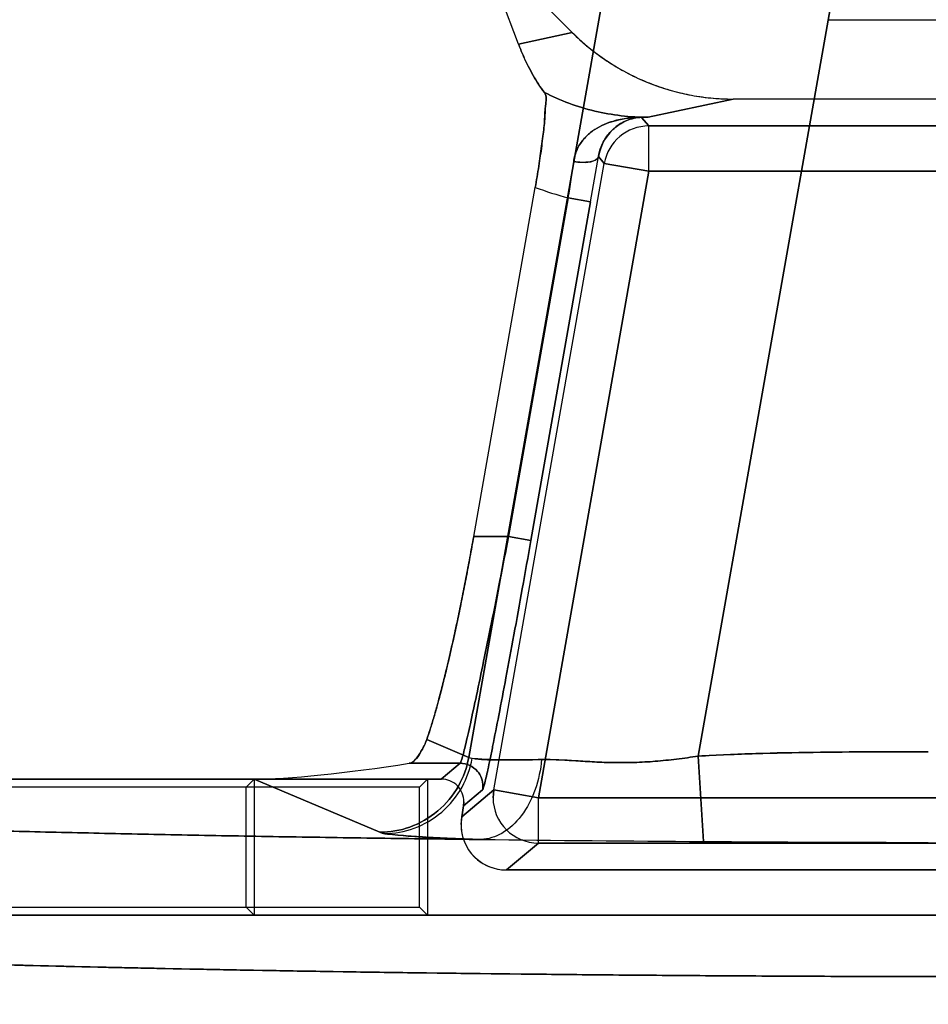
# Model space of a CAD drawing. Header units: millimetres. Extents: x 0 to 297, y 0 to 210.
# Tile 389 of 438: x 240.453 to 240.573, y 159.627 to 159.757. Entities that reach past the tile are written whole.
import ezdxf

# ---------------------------------------------------------------- set-up
doc = ezdxf.new("R2010")
doc.units = ezdxf.units.MM
doc.header["$LTSCALE"] = 16.335
doc.layers.get('0').update_dxf_attribs({"linetype": 'CONTINUOUS'})
for name, color, linetype in [('AXES_REF', 7, 'CONTINUOUS'), ('INTFCLR_1', 7, 'CONTINUOUS'), ('INTFCLR_72935', 7, 'CONTINUOUS')]:
    doc.layers.add(name, color=color, linetype=linetype)

msp = doc.modelspace()

# ---------------------------------------------------------------- linework, layer by layer
at = {"color": 7, "linetype": 'Continuous'}
for radius in [5.8174969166, 5.817, 5.7797484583]:
    msp.add_circle((241.4979109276, 154.8339782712), radius, dxfattribs=at)
msp.add_arc((241.4979109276, 154.8339782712), 5.76, 278.2771290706, 261.7228709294, dxfattribs=at)
at = {"layer": 'AXES_REF', "color": 7, "linetype": 'Continuous'}
msp.add_arc((241.4979109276, 154.8339782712), 5.892, 113.0826660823, 66.91733391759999, dxfattribs=at)
at = {"layer": 'AXES_REF', "color": 9, "linetype": 'Continuous'}
msp.add_arc((241.4979109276, 154.8339782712), 5.3067073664, 94.4118118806, 85.5881881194, dxfattribs=at)
at = {"layer": 'INTFCLR_1', "color": 6, "linetype": 'Continuous'}
for p, q in [((240.5189209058, 159.7539500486), (240.5136166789, 159.7678960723)), ((240.513616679, 159.7678960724), (240.5260373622, 159.7554753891)), ((240.5599267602, 159.7571688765), (240.6115595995, 159.7571688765)), ((240.6241596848, 159.7466688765), (240.5473266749, 159.7466688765)), ((240.512990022, 159.6887680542), (240.5211393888, 159.7349854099)), ((240.5087072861, 159.6566688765), (240.3556758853, 159.6566688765)), ((240.4828665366, 159.6556109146), (240.3560543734, 159.6556109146)), ((240.4839244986, 159.6566688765), (240.4828665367, 159.6556109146)), ((240.4828665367, 159.6397158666), (240.4828665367, 159.6556109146)), ((240.4839244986, 159.6566688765), (240.4839244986, 159.6386579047)), ((240.5114056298, 159.6516987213), (240.5116612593, 159.6531484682)), ((240.511706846, 159.6536695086), (240.5116612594, 159.6531484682)), ((240.5113144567, 159.6506566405), (240.5114056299, 159.6516987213)), ((240.6541727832, 159.6446579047), (240.5173135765, 159.6446579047)), ((240.361800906, 159.6397158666), (240.4828665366, 159.6397158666)), ((240.3621898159, 159.6386579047), (240.8092965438, 159.6386579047)), ((240.4839244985, 159.6386579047), (240.4828665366, 159.6397158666))]:
    msp.add_line(p, q, dxfattribs=at)
at = {"layer": 'INTFCLR_1', "color": 9, "linetype": 'Continuous'}
for p, q in [((240.5123360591, 159.6595582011), (240.531268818, 159.7669312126)), ((240.5607006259, 159.7617415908), (240.5427116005, 159.659720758)), ((240.5189209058, 159.7539500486), (240.5260373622, 159.7554753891)), ((240.547326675, 159.7466688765), (240.5360713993, 159.744256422)), ((240.5360713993, 159.744256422), (240.5352188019, 159.7442453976)), ((240.5352188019, 159.7442453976), (240.5361746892, 159.7431062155)), ((240.5361746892, 159.7371071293), (240.5361746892, 159.7431062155)), ((240.5361746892, 159.7431062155), (240.6353116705, 159.7431062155)), ((240.5294988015, 159.7390640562), (240.5302667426, 159.7381488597)), ((240.515651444, 159.6552613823), (240.5302667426, 159.7381488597)), ((240.5361746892, 159.7371071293), (240.5302667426, 159.7381488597)), ((240.5361746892, 159.7371071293), (240.5215593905, 159.6542196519)), ((240.5361746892, 159.7371071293), (240.6353116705, 159.7371071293)), ((240.5255119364, 159.7335989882), (240.5176070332, 159.6887680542)), ((240.5205610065, 159.688247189), (240.5284659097, 159.733078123)), ((240.5284659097, 159.733078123), (240.5255119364, 159.7335989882)), ((240.5176070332, 159.6887680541), (240.512990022, 159.6887680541)), ((240.5176070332, 159.6887680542), (240.5205610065, 159.688247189)), ((240.5123360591, 159.659558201), (240.506775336, 159.6619068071)), ((240.5427115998, 159.6597207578), (240.5433861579, 159.6484276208)), ((240.5112144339, 159.6587726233), (240.5044717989, 159.6587726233)), ((240.5112144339, 159.6587726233), (240.5087072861, 159.6566688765)), ((240.4839244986, 159.6566688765), (240.5005633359, 159.6496413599)), ((240.515651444, 159.6552613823), (240.5114056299, 159.6516987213)), ((240.5116612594, 159.6531484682), (240.5141684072, 159.655252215)), ((240.5155606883, 159.6542196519), (240.515651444, 159.6552613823)), ((240.515651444, 159.6552613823), (240.5215593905, 159.6542196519)), ((240.5215593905, 159.6482205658), (240.5215593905, 159.6542196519)), ((240.5215593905, 159.6542196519), (240.6499269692, 159.6542196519)), ((240.5173135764, 159.6446579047), (240.5215593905, 159.6482205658)), ((240.6499269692, 159.6482205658), (240.5215593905, 159.6482205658))]:
    msp.add_line(p, q, dxfattribs=at)
at = {"layer": 'INTFCLR_1', "color": 7, "linetype": 'Continuous'}
for p, q in [((240.5351252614, 159.7442517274), (240.5352188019, 159.7442453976)), ((240.535476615, 159.7442585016), (240.535557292, 159.7442599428))]:
    msp.add_line(p, q, dxfattribs=at)
at = {"layer": 'INTFCLR_1', "color": 9, "linetype": 'Continuous'}
for centre, radius, start, end in [((240.5350603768, 159.8526730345), 0.1084213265, 270.0342886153, 270.5342875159), ((240.5361764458, 159.7371050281), 0.0060011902, 90.01677143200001, 169.9831562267), ((239.7376358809, 159.8726241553), 0.8030474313, 349.9928779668, 350.4262744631), ((240.242371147, 159.7780360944), 0.2866066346, 351.0805573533, 352.0543628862), ((240.5360720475, 159.7744820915), 0.0422248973, 249.2897728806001, 255.5170824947), ((240.5112015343, 159.6557721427), 0.0030120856, 350.0601726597, 0.0341075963), ((240.5215622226, 159.6542220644), 0.0060015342, 180.0230314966, 269.9729627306)]:
    msp.add_arc(centre, radius, start, end, dxfattribs=at)
at = {"layer": 'INTFCLR_1', "color": 6, "linetype": 'Continuous'}
for centre, radius, start, end in [((240.5087088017, 159.6536708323), 0.0029980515, 359.9747024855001, 90.02896341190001), ((240.5173129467, 159.6506564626), 0.0059985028, 179.998300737, 270.0060146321), ((240.5822548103, 165.6402150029), 5.9919133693, 269.3471014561, 269.6283281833), ((240.5853772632, 166.1003912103), 6.4521002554, 269.6271090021, 269.8914412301)]:
    msp.add_arc(centre, radius, start, end, dxfattribs=at)
msp.add_ellipse((240.5028446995, 159.6606705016), major_axis=(0.0224244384, 0.0034061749), ratio=0.09365819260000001, start_param=-2.5890598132, end_param=-1.5124059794, dxfattribs=at)
for points, knots in [([(240.5260373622, 159.7554753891), (240.5267316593, 159.7547810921), (240.5281902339, 159.7534588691), (240.5305635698, 159.7516993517), (240.5331013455, 159.7501795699), (240.5357781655, 159.7489138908), (240.5385676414, 159.7479178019), (240.5414413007, 159.7471988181), (240.5443701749, 159.7467651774), (240.5463418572, 159.7466688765), (240.5473266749, 159.7466688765)], [0, 0, 0, 0, 0.1246455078, 0.2494405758, 0.3744726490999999, 0.4995470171, 0.6247167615, 0.7498785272, 0.8749821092, 1, 1, 1, 1]), ([(240.5189209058, 159.7539500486), (240.5191116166, 159.7534486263), (240.5195142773, 159.7524598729), (240.520168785, 159.7510623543), (240.5210645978, 159.7493935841), (240.5218088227, 159.7482464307), (240.5223424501, 159.7475369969)], [0, 0, 0, 0, 0.2207628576, 0.4391416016, 0.634689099, 1, 1, 1, 1]), ([(240.5211393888, 159.7349854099), (240.5212216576, 159.7354519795), (240.5213810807, 159.7363827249), (240.5216039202, 159.7377701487), (240.5218730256, 159.7395511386), (240.522137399, 159.7416093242), (240.5224132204, 159.7438373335), (240.522432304, 159.7457070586), (240.5227002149, 159.7470613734), (240.5223424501, 159.7475369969)], [0, 0, 0, 0, 0.112355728, 0.22392476, 0.333311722, 0.5392019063, 0.7180430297, 0.8588558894, 1, 1, 1, 1]), ([(240.506775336, 159.6619068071), (240.506932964, 159.662350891), (240.5072540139, 159.6633136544), (240.5077280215, 159.664869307), (240.5082255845, 159.6666302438), (240.5087421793, 159.6685819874), (240.5092733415, 159.6707084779), (240.5098143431, 159.6729914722), (240.5103602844, 159.6754109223), (240.5109063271, 159.6779455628), (240.5114475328, 159.6805726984), (240.5119789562, 159.6832684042), (240.5124957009, 159.68600721), (240.5128274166, 159.6878458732), (240.512990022, 159.6887680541)], [0, 0, 0, 0, 0.05123304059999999, 0.1103185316, 0.176798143, 0.2501698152, 0.3298152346, 0.4150911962, 0.5052502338, 0.5994718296, 0.6969807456, 0.7968720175, 0.8981918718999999, 1, 1, 1, 1]), ([(240.5044717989, 159.6587726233), (240.5049964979, 159.6588552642), (240.5059020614, 159.6600695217), (240.5065118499, 159.6611644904), (240.506775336, 159.6619068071)], [0, 0, 0, 0, 0.4027474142, 1, 1, 1, 1]), ([(240.3556758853, 159.6566688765), (240.3552675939, 159.6563342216), (240.3570662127, 159.6551502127), (240.3586834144, 159.6550534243), (240.3608264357, 159.6545764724), (240.3628022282, 159.6543142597), (240.3645966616, 159.6540811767), (240.3665750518, 159.6538577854), (240.3687460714, 159.6536338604), (240.3711046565, 159.6534128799), (240.3736497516, 159.6531940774), (240.3763788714, 159.6529779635), (240.3792897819, 159.6527646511), (240.3823799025, 159.6525543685), (240.385646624, 159.6523472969), (240.3890870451, 159.6521436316), (240.3926982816, 159.65194355), (240.3964770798, 159.6517472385), (240.4004202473, 159.6515548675), (240.4045242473, 159.6513666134), (240.4087856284, 159.6511826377), (240.4132005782, 159.6510031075), (240.4177653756, 159.6508281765), (240.4224759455, 159.6506580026), (240.4273283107, 159.6504927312), (240.4323181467, 159.650332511), (240.4374412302, 159.6501774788), (240.4426930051, 159.6500277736), (240.4480690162, 159.6498835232), (240.4535644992, 159.6497448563), (240.4591747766, 159.6496118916), (240.4648948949, 159.6494847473), (240.4707199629, 159.6493635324), (240.4766448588, 159.6492483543), (240.4826644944, 159.6491393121), (240.4887735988, 159.6490365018), (240.4949669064, 159.6489400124), (240.5012390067, 159.6488499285), (240.5075844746, 159.6487663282), (240.5118386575, 159.6487152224), (240.5139770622, 159.6486907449)], [0, 0, 0, 0, 0.0099543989, 0.0217397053, 0.0383651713, 0.0484940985, 0.0598270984, 0.072356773, 0.08607405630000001, 0.1009684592, 0.1170281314, 0.1342399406, 0.1525898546, 0.172063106, 0.1926418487, 0.2143106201, 0.2370491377, 0.2608396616, 0.2856596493, 0.3114898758, 0.3383060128, 0.3660870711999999, 0.3948069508, 0.4244430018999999, 0.4549675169, 0.4863562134, 0.5185798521, 0.5516126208, 0.5854239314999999, 0.6199864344, 0.6552684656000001, 0.6912410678, 0.7278716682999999, 0.765129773, 0.8029820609, 0.8413965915, 0.8803394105, 0.9197772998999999, 0.9596755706, 1, 1, 1, 1]), ([(240.3621898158, 159.6386579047), (240.3615791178, 159.6381381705), (240.3645540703, 159.6370291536), (240.3665082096, 159.6368010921), (240.3698082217, 159.6362564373), (240.3735051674, 159.6358597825), (240.3780644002, 159.6354181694), (240.383329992, 159.6350007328), (240.3894163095, 159.6345827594), (240.3962108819, 159.6341796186), (240.4036917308, 159.6337906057), (240.4118311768, 159.6334178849), (240.4205972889, 159.6330628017), (240.4299611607, 159.6327265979), (240.4398856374, 159.6324105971), (240.4503350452, 159.6321159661), (240.4612637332, 159.6318439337), (240.4726372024, 159.6315952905), (240.4844180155, 159.6313708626), (240.4965606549, 159.6311715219), (240.5090141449, 159.6309980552), (240.5217378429, 159.6308509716), (240.5346924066, 159.6307307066), (240.5478332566, 159.6306376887), (240.5611103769, 159.6305722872), (240.5744701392, 159.6305347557), (240.5878566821, 159.6305251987), (240.6012227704, 159.6305435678), (240.6145242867, 159.6305897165), (240.6277214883, 159.6306634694), (240.6407686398, 159.6307645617), (240.6536199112, 159.6308926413), (240.6662257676, 159.6310472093), (240.6785369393, 159.6312276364), (240.6905074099, 159.6314331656), (240.702099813, 159.6316630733), (240.7132696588, 159.6319164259), (240.7239783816, 159.6321922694), (240.7341883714, 159.632489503), (240.7438734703, 159.6328073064), (240.7529925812, 159.6331443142), (240.7615186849, 159.6334994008), (240.7694175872, 159.6338710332), (240.7766649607, 159.6342578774), (240.7832321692, 159.634658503), (240.7890919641, 159.6350696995), (240.794150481, 159.6354867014), (240.7983241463, 159.6358870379), (240.8015958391, 159.6362806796), (240.8040109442, 159.6365893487), (240.8062520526, 159.6370585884), (240.8076867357, 159.6370554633), (240.8096836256, 159.6383284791), (240.8092965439, 159.6386579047)], [0, 0, 0, 0, 0.0053634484, 0.0105080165, 0.0174696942, 0.0261292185, 0.0359552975, 0.0479090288, 0.061523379, 0.0767353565, 0.0934392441, 0.111622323, 0.1312314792, 0.1521169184, 0.1742905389, 0.1976424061, 0.222032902, 0.2474069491, 0.2737291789, 0.3008402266, 0.3286309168, 0.35702934, 0.3859452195, 0.4152780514, 0.4449208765, 0.4747470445, 0.504631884, 0.534453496, 0.5641429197, 0.5935963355, 0.6227211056, 0.6514081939, 0.6795531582, 0.7070385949, 0.7337572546, 0.7596264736, 0.7845867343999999, 0.8084831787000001, 0.8312728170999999, 0.8529025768, 0.8732943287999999, 0.8923052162, 0.9099766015, 0.9261822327, 0.9408466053, 0.9539794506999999, 0.9654744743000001, 0.9747786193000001, 0.9820611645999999, 0.9874063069, 0.9913214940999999, 0.99660046, 1, 1, 1, 1])]:
    msp.add_open_spline(points, degree=3, knots=knots, dxfattribs=at)
at = {"layer": 'INTFCLR_1', "color": 9, "linetype": 'Continuous'}
for points, knots in [([(240.5223424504, 159.7475369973), (240.5244531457, 159.7464643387), (240.5289462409, 159.7448112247), (240.5337010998, 159.7442551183), (240.5360713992, 159.7442564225)], [0, 0, 0, 0, 0.4997173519, 1, 1, 1, 1]), ([(240.5294988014, 159.739064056), (240.5294086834, 159.7386499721), (240.528006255, 159.7381703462), (240.5269481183, 159.7382838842), (240.526226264, 159.7384174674)], [0, 0, 0, 0, 0.3659913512, 1, 1, 1, 1]), ([(240.5176070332, 159.6887680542), (240.5172326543, 159.6868378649), (240.5164908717, 159.6830499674), (240.515392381, 159.6775485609), (240.5143558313, 159.6724689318), (240.5134216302, 159.6680005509), (240.5127149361, 159.6647423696), (240.5122277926, 159.662561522), (240.5118643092, 159.6610443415), (240.5116026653, 159.6598383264), (240.5113302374, 159.6590681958), (240.5112711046, 159.6588158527), (240.5112144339, 159.6587726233)], [0, 0, 0, 0, 0.1922526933, 0.3774190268, 0.5485428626, 0.6991966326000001, 0.8237239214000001, 0.8746840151, 0.9174555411, 0.9768932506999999, 0.9930305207, 1, 1, 1, 1]), ([(240.5141684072, 159.655252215), (240.5142274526, 159.6553017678), (240.5142819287, 159.6555777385), (240.5144478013, 159.6560720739), (240.5146312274, 159.6569083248), (240.5148848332, 159.6580193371), (240.5151795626, 159.6594228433), (240.5156707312, 159.6618174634), (240.5163749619, 159.6654043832), (240.5173101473, 159.670318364), (240.5183463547, 159.6759062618), (240.5194449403, 159.68195766), (240.520186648, 159.6861241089), (240.5205610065, 159.688247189)], [0, 0, 0, 0, 0.0068784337, 0.0229525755, 0.0481731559, 0.08230544, 0.1250479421, 0.1759883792, 0.3005048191, 0.4511839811, 0.6223682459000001, 0.8076269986, 1, 1, 1, 1]), ([(240.5123360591, 159.6595582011), (240.5121003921, 159.658235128), (240.5111453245, 159.6555663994), (240.5084084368, 159.6522630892), (240.504691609, 159.6501281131), (240.5019034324, 159.6496452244), (240.5005633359, 159.6496413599)], [0, 0, 0, 0, 0.2425308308, 0.5004896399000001, 0.758154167, 1, 1, 1, 1]), ([(240.5219864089, 159.6592711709), (240.5207291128, 159.6592402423), (240.5185004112, 159.6592112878), (240.5155899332, 159.6592043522), (240.5136548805, 159.6593392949), (240.5126277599, 159.6594046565), (240.5123360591, 159.6595582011)], [0, 0, 0, 0, 0.3900097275, 0.6925847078, 0.8977761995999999, 1, 1, 1, 1]), ([(240.5219864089, 159.6592711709), (240.5227163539, 159.6592799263), (240.5242221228, 159.6592567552), (240.5265444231, 159.6591014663), (240.5290057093, 159.6589430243), (240.5315924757, 159.6588441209), (240.5342804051, 159.6588613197), (240.5370418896, 159.6590188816), (240.539380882, 159.6592636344), (240.541277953, 159.6595104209), (240.5422341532, 159.6596475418), (240.5427115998, 159.6597207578)], [0, 0, 0, 0, 0.1053821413, 0.2172606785, 0.3359554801, 0.4614327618, 0.5908718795, 0.7238346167, 0.8605590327, 0.9302703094, 1, 1, 1, 1]), ([(240.5427116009, 159.659720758), (240.5452419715, 159.6598719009), (240.550314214, 159.6600853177), (240.5579262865, 159.6602370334), (240.565539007, 159.6602908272), (240.5706146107, 159.6602952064), (240.5731524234, 159.6602952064)], [0, 0, 0, 0, 0.2499999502, 0.4999999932, 0.7500000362, 1, 1, 1, 1]), ([(240.5112144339, 159.6587726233), (240.5120594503, 159.6587723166), (240.5136653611, 159.6580357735), (240.5142134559, 159.6564574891), (240.5142136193, 159.6557739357)], [0, 0, 0, 0, 0.5528150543, 1, 1, 1, 1]), ([(240.5219864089, 159.6592711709), (240.5218559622, 159.6579309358), (240.5212953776, 159.6552929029), (240.5195498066, 159.6518378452), (240.5170246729, 159.649394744), (240.5149280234, 159.6487270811), (240.5139770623, 159.6486907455)], [0, 0, 0, 0, 0.2822889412, 0.5592756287, 0.8004990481, 1, 1, 1, 1]), ([(240.5005633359, 159.6496413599), (240.5009884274, 159.6494618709), (240.5023955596, 159.6493334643), (240.5051032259, 159.6490594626), (240.5091359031, 159.6488683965), (240.5122325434, 159.6487463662), (240.5139770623, 159.6486907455)], [0, 0, 0, 0, 0.1028334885, 0.3086058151, 0.6110232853, 1, 1, 1, 1])]:
    msp.add_open_spline(points, degree=3, knots=knots, dxfattribs=at)
at = {"layer": 'INTFCLR_1', "color": 7, "linetype": 'Continuous'}
for points, knots in [([(240.535557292, 159.7442599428), (240.5352694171, 159.7442657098), (240.5343831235, 159.7442403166), (240.532807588, 159.7440994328), (240.5311003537, 159.7436749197), (240.5296124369, 159.7430341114), (240.52842895, 159.7422740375), (240.5273892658, 159.7412583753), (240.5265866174, 159.739958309), (240.5262998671, 159.7389469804), (240.526226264, 159.7384174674)], [0, 0, 0, 0, 0.0717621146, 0.2208443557, 0.3935329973, 0.5075286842, 0.6233229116, 0.7421390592, 0.8667594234, 1, 1, 1, 1]), ([(240.5294988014, 159.739064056), (240.5295715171, 159.7395047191), (240.5298524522, 159.7405225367), (240.5306448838, 159.741905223), (240.5318899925, 159.7431408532), (240.533499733, 159.7440254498), (240.5347995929, 159.7442686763), (240.535476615, 159.7442585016)], [0, 0, 0, 0, 0.1561978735, 0.3662342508, 0.549499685, 0.7631974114, 1, 1, 1, 1])]:
    msp.add_open_spline(points, degree=3, knots=knots, dxfattribs=at)
at = {"layer": 'INTFCLR_72935', "color": 6, "linetype": 'Continuous'}
for p, q in [((240.5189224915, 159.7539497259), (240.5136171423, 159.7678987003)), ((240.5260404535, 159.7554753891), (240.5136171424, 159.7678987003)), ((240.5599267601, 159.7571688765), (240.6115595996, 159.7571688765)), ((240.6241565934, 159.7466688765), (240.5473297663, 159.7466688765)), ((240.512990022, 159.6887680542), (240.521139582, 159.7349865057)), ((240.3556758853, 159.6566688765), (240.5087072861, 159.6566688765)), ((240.5058433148, 159.6556109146), (240.356054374, 159.6556109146)), ((240.5069012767, 159.6566688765), (240.5058433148, 159.6556109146)), ((240.5058433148, 159.639715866), (240.5058433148, 159.6556109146)), ((240.5069012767, 159.6566688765), (240.5069012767, 159.6386579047)), ((240.5116612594, 159.6531484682), (240.5114056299, 159.6516987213)), ((240.5116612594, 159.6531484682), (240.511706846, 159.6536695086)), ((240.5173135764, 159.6446579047), (240.6541727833, 159.6446579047)), ((240.3618009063, 159.639715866), (240.5058433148, 159.639715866)), ((240.8092965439, 159.6386579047), (240.3621898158, 159.6386579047)), ((240.5069012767, 159.6386579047), (240.5058433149, 159.6397158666))]:
    msp.add_line(p, q, dxfattribs=at)
at = {"layer": 'INTFCLR_72935', "color": 9, "linetype": 'Continuous'}
for p, q in [((240.531268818, 159.7669312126), (240.5123360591, 159.6595582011)), ((240.5427116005, 159.659720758), (240.5607006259, 159.7617415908)), ((240.5260404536, 159.7554753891), (240.5189224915, 159.7539497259)), ((240.5360744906, 159.744256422), (240.5473297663, 159.7466688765)), ((240.535218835, 159.7442453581), (240.5360744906, 159.744256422)), ((240.5361746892, 159.7431062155), (240.535218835, 159.7442453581)), ((240.5361746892, 159.7371071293), (240.5361746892, 159.7431062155)), ((240.6353116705, 159.7431062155), (240.5361746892, 159.7431062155)), ((240.5302667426, 159.7381488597), (240.5294988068, 159.7390640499)), ((240.515651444, 159.6552613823), (240.5302667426, 159.7381488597)), ((240.5302667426, 159.7381488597), (240.5361746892, 159.7371071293)), ((240.5215593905, 159.6542196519), (240.5361746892, 159.7371071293)), ((240.6353116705, 159.7371071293), (240.5361746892, 159.7371071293)), ((240.525512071, 159.7335997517), (240.5176070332, 159.6887680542)), ((240.5284660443, 159.7330788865), (240.5205610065, 159.688247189)), ((240.525512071, 159.7335997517), (240.5284660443, 159.7330788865)), ((240.512990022, 159.6887680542), (240.5176070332, 159.6887680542)), ((240.5205610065, 159.688247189), (240.5176070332, 159.6887680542)), ((240.506775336, 159.6619068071), (240.5123360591, 159.659558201)), ((240.5123360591, 159.659558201), (240.5127954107, 159.6594298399)), ((240.5433861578, 159.6484276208), (240.5427116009, 159.6597207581)), ((240.5044717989, 159.6587726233), (240.5112144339, 159.6587726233)), ((240.5087072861, 159.6566688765), (240.5112144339, 159.6587726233)), ((240.5005633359, 159.6496413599), (240.4839244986, 159.6566688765)), ((240.5114056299, 159.6516987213), (240.515651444, 159.6552613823)), ((240.5141684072, 159.655252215), (240.5116612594, 159.6531484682)), ((240.515651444, 159.6552613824), (240.5155606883, 159.6542196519)), ((240.5215593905, 159.6542196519), (240.515651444, 159.6552613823)), ((240.5215593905, 159.6482205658), (240.5215593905, 159.6542196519)), ((240.6499269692, 159.6542196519), (240.5215593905, 159.6542196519)), ((240.5012096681, 159.649480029), (240.5005633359, 159.6496413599)), ((240.5215593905, 159.6482205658), (240.5173135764, 159.6446579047)), ((240.5215593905, 159.6482205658), (240.6499269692, 159.6482205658))]:
    msp.add_line(p, q, dxfattribs=at)
at = {"layer": 'INTFCLR_72935', "color": 7, "linetype": 'Continuous'}
for p, q in [((240.535218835, 159.7442453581), (240.5351249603, 159.7442517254)), ((240.5355570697, 159.744259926), (240.5354766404, 159.7442584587))]:
    msp.add_line(p, q, dxfattribs=at)
at = {"layer": 'INTFCLR_72935', "color": 9, "linetype": 'Continuous'}
for centre, radius, start, end in [((240.5350634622, 159.852674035), 0.108422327, 270.0324986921, 270.5342857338), ((240.5361764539, 159.7371050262), 0.006001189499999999, 90.0168482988, 169.983151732), ((239.7374380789, 159.8726602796), 0.8032485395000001, 349.9928474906, 350.4260798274), ((240.24245948, 159.7780178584), 0.2865165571, 351.0815762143, 352.0555667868), ((240.5360751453, 159.7744820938), 0.0422249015, 249.2855616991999, 255.5129312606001), ((240.511201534, 159.6557721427), 0.0030120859, 350.0601726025, 0.034107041), ((240.5215622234, 159.6542220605), 0.006001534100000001, 180.022994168, 269.9729549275)]:
    msp.add_arc(centre, radius, start, end, dxfattribs=at)
at = {"layer": 'INTFCLR_72935', "color": 6, "linetype": 'Continuous'}
for centre, radius, start, end in [((240.5087087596, 159.6536707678), 0.0029980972, 359.9759358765, 90.0281580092), ((240.582137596, 165.6270298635), 5.9787277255, 269.3467848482, 269.6286317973), ((240.5853755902, 166.1000118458), 6.4517208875, 269.6271019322, 269.8914497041)]:
    msp.add_arc(centre, radius, start, end, dxfattribs=at)
for centre, major_axis, ratio, start_param, end_param in [((240.5028446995, 159.6606705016), (0.0224244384, 0.0034061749), 0.09365819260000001, -2.5890598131, -1.5124059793), ((240.5173157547, 159.6506588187), (0.004597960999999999, 0.0038581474), 0.9996314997, 2.2691095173, 4.014075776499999)]:
    msp.add_ellipse(centre, major_axis=major_axis, ratio=ratio, start_param=start_param, end_param=end_param, dxfattribs=at)
for points, knots in [([(240.5260404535, 159.7554753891), (240.526664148, 159.7548516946), (240.5279651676, 159.7536607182), (240.5300676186, 159.7520517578), (240.5323061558, 159.7506320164), (240.5346629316, 159.7494141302), (240.5371081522, 159.7484121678), (240.5396081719, 159.7476346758), (240.5421424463, 159.747080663), (240.5447182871, 159.7467444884), (240.5464531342, 159.7466688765), (240.5473297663, 159.7466688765)], [0, 0, 0, 0, 0.111960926, 0.2235464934, 0.3356438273, 0.4479966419, 0.5598491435, 0.6706416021, 0.7799103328, 0.8887251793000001, 1, 1, 1, 1]), ([(240.522342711, 159.7475384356), (240.5218084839, 159.7482488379), (240.5210636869, 159.7493973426), (240.5201662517, 159.7510700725), (240.5195130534, 159.7524661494), (240.5191114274, 159.7534529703), (240.5189224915, 159.753949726)], [0, 0, 0, 0, 0.3658885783, 0.5616174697, 0.7812254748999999, 1, 1, 1, 1]), ([(240.522342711, 159.7475384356), (240.5226975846, 159.747066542), (240.5224338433, 159.7457224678), (240.5224153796, 159.7438618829), (240.5221406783, 159.7416355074), (240.5218761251, 159.7395723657), (240.5216059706, 159.7377830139), (240.5213821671, 159.7363890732), (240.5212221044, 159.7354545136), (240.521139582, 159.7349865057)], [0, 0, 0, 0, 0.1400201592, 0.2798844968, 0.4584755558, 0.6651372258, 0.7751660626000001, 0.8873018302, 1, 1, 1, 1]), ([(240.512990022, 159.6887680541), (240.5128308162, 159.6878651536), (240.5125088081, 159.6860795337), (240.5120070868, 159.6834156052), (240.5114952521, 159.6808112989), (240.5109732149, 159.6782654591), (240.510442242, 159.6757847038), (240.5098992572, 159.6733599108), (240.5093490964, 159.6710201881), (240.5088010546, 159.6688105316), (240.5082668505, 159.6667803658), (240.5077523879, 159.6649514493), (240.5072658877, 159.6633500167), (240.5069363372, 159.6623603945), (240.506775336, 159.6619068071)], [0, 0, 0, 0, 0.09967960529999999, 0.1972654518, 0.2947171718, 0.388238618, 0.4798105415, 0.5705353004, 0.6583916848, 0.7411223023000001, 0.8180455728, 0.8866202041, 0.9476705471, 1, 1, 1, 1]), ([(240.506775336, 159.6619068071), (240.5065971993, 159.6614049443), (240.5060339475, 159.6602940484), (240.5052440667, 159.6588942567), (240.5044717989, 159.6587726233)], [0, 0, 0, 0, 0.4051805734, 1, 1, 1, 1]), ([(240.5139770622, 159.6486907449), (240.5118386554, 159.6487152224), (240.5075844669, 159.6487663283), (240.501238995, 159.6488499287), (240.4949668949, 159.6489400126), (240.4887735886, 159.649036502), (240.4826644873, 159.6491393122), (240.4766448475, 159.6492483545), (240.470719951, 159.6493635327), (240.4648948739, 159.6494847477), (240.4591747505, 159.6496118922), (240.4535644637, 159.6497448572), (240.4480689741, 159.6498835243), (240.442692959, 159.6500277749), (240.4374411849, 159.6501774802), (240.4323181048, 159.6503325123), (240.427328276, 159.6504927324), (240.4224759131, 159.6506580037), (240.4177653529, 159.6508281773), (240.4132005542, 159.6510031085), (240.4087856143, 159.6511826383), (240.4045242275, 159.6513666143), (240.4004202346, 159.6515548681), (240.3964770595, 159.6517472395), (240.3926982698, 159.6519435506), (240.3890870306, 159.6521436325), (240.3856466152, 159.6523472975), (240.3823798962, 159.6525543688), (240.3792897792, 159.6527646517), (240.3763788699, 159.6529779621), (240.3736497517, 159.6531940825), (240.3711046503, 159.6534128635), (240.3687460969, 159.6536339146), (240.3665749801, 159.6538576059), (240.3645969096, 159.6540817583), (240.3628014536, 159.6543123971), (240.3612286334, 159.6545292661), (240.3594031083, 159.6548586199), (240.3579414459, 159.6549932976), (240.3550725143, 159.6561743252), (240.3556758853, 159.6566688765)], [0, 0, 0, 0, 0.0403459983, 0.0802656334, 0.1197245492, 0.158688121, 0.1971232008, 0.2349956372, 0.2722737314, 0.3089238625, 0.3449157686, 0.3802166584, 0.4147976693, 0.4486270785, 0.4816774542, 0.5139182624, 0.5453237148, 0.5758644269, 0.6055163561, 0.6342514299, 0.6620474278, 0.6888777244, 0.7147218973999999, 0.7395550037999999, 0.7633583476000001, 0.7861088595, 0.8077892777, 0.8283789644, 0.84786253, 0.866222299, 0.8834432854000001, 0.8995115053, 0.9144138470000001, 0.9281384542, 0.9406748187, 0.9520138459, 0.9621482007, 0.9710725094, 0.985281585, 1, 1, 1, 1]), ([(240.8092965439, 159.6386579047), (240.8099072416, 159.6381381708), (240.8069322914, 159.6370291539), (240.804978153, 159.6368010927), (240.8016781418, 159.6362564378), (240.7979811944, 159.6358597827), (240.7934219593, 159.6354181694), (240.7881563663, 159.6350007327), (240.7820700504, 159.6345827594), (240.77527548, 159.6341796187), (240.7677946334, 159.633790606), (240.7596551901, 159.6334178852), (240.750889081, 159.6330628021), (240.7415252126, 159.6327265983), (240.7316007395, 159.6324105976), (240.7211513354, 159.6321159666), (240.7102226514, 159.6318439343), (240.6988491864, 159.6315952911), (240.6870683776, 159.6313708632), (240.6749257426, 159.6311715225), (240.6624722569, 159.6309980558), (240.6497485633, 159.6308509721), (240.636794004, 159.630730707), (240.6236531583, 159.630637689), (240.6103760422, 159.6305722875), (240.5970162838, 159.6305347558), (240.5836297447, 159.6305251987), (240.5702636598, 159.6305435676), (240.5569621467, 159.6305897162), (240.543764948, 159.6306634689), (240.5307177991, 159.630764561), (240.51786653, 159.6308926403), (240.5052606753, 159.6310472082), (240.4929495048, 159.6312276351), (240.4809790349, 159.631433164), (240.4693866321, 159.6316630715), (240.4582167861, 159.6319164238), (240.4475080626, 159.6321922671), (240.4372980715, 159.6324895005), (240.4276129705, 159.6328073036), (240.418493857, 159.6331443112), (240.4099677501, 159.6334993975), (240.4020688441, 159.6338710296), (240.3948214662, 159.6342578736), (240.3882542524, 159.6346584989), (240.3823944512, 159.6350696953), (240.3773359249, 159.6354866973), (240.3731622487, 159.6358870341), (240.369890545, 159.6362806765), (240.367475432, 159.6365893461), (240.3652343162, 159.6370585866), (240.3637996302, 159.6370554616), (240.3618027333, 159.6383284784), (240.3621898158, 159.6386579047)], [0, 0, 0, 0, 0.0053634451, 0.0105080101, 0.0174696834, 0.0261292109, 0.0359553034, 0.0479090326, 0.0615233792, 0.0767353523, 0.0934392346, 0.1116223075, 0.1312314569, 0.1521168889, 0.1742905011, 0.1976423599, 0.2220328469, 0.2474068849, 0.2737291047, 0.3008401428, 0.3286308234, 0.3570292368, 0.3859451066, 0.4152779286, 0.4449207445, 0.4747469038, 0.504631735, 0.5344533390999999, 0.564142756, 0.5935961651, 0.6227209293, 0.6514080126, 0.679552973, 0.7070384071, 0.7337570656, 0.7596262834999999, 0.7845865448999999, 0.8084829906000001, 0.8312726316, 0.8529023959, 0.8732941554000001, 0.8923050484, 0.9099764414, 0.9261820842, 0.9408464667, 0.9539793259, 0.9654743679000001, 0.9747785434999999, 0.9820611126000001, 0.9874062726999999, 0.9913214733, 0.9966004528, 1, 1, 1, 1])]:
    msp.add_open_spline(points, degree=3, knots=knots, dxfattribs=at)
at = {"layer": 'INTFCLR_72935', "color": 9, "linetype": 'Continuous'}
for points, knots in [([(240.5360744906, 159.7442564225), (240.5337036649, 159.744255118), (240.5289477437, 159.7448114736), (240.5244537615, 159.7464653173), (240.5223427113, 159.747538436)], [0, 0, 0, 0, 0.5002827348, 1, 1, 1, 1]), ([(240.5262262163, 159.7384176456), (240.526595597, 159.7383492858), (240.5274869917, 159.7382660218), (240.528626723, 159.7383013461), (240.5294385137, 159.7387870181), (240.5294988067, 159.7390640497)], [0, 0, 0, 0, 0.3213415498, 0.7574737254, 1, 1, 1, 1]), ([(240.5112144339, 159.6587726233), (240.5112711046, 159.6588158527), (240.5113302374, 159.6590681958), (240.5116026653, 159.6598383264), (240.5118643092, 159.6610443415), (240.5122277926, 159.662561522), (240.5127149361, 159.6647423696), (240.5134216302, 159.6680005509), (240.5143558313, 159.6724689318), (240.515392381, 159.6775485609), (240.5164908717, 159.6830499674), (240.5172326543, 159.6868378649), (240.5176070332, 159.6887680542)], [0, 0, 0, 0, 0.0069694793, 0.0231067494, 0.08254445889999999, 0.1253159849, 0.1762760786, 0.3008033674, 0.4514571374, 0.6225809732, 0.8077473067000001, 1, 1, 1, 1]), ([(240.5205610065, 159.688247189), (240.5201866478, 159.6861241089), (240.5194449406, 159.6819576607), (240.5183463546, 159.6759062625), (240.5173101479, 159.6703183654), (240.5163749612, 159.6654043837), (240.5156707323, 159.6618174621), (240.515179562, 159.6594228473), (240.5148848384, 159.6580193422), (240.5146312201, 159.6569083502), (240.5144478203, 159.6560720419), (240.5142818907, 159.655577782), (240.5142274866, 159.6553017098), (240.5141684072, 159.655252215)], [0, 0, 0, 0, 0.1923729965, 0.3776316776, 0.5488160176, 0.6994950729, 0.8240116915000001, 0.8749520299, 0.9176942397, 0.9518262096, 0.9770471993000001, 0.9931225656, 1, 1, 1, 1]), ([(240.5005633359, 159.6496413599), (240.5019034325, 159.6496452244), (240.504691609, 159.6501281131), (240.5084084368, 159.6522630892), (240.5111453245, 159.6555663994), (240.5121003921, 159.658235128), (240.5123360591, 159.659558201)], [0, 0, 0, 0, 0.2418458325, 0.4995103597, 0.7574691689, 1, 1, 1, 1]), ([(240.5012096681, 159.649480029), (240.5025292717, 159.6494891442), (240.5052794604, 159.6499851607), (240.5089359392, 159.6521367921), (240.511623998, 159.6554454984), (240.512562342, 159.6581080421), (240.5127954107, 159.6594298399)], [0, 0, 0, 0, 0.2401135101, 0.4970672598, 0.7557827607, 1, 1, 1, 1]), ([(240.5127954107, 159.6594298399), (240.5138731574, 159.6592398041), (240.5158677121, 159.6592295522), (240.5189285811, 159.6592046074), (240.5209011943, 159.659245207), (240.5219864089, 159.6592711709)], [0, 0, 0, 0, 0.3569481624, 0.6459376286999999, 1, 1, 1, 1]), ([(240.5427116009, 159.6597207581), (240.5422335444, 159.659647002), (240.5412782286, 159.65951028), (240.5393843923, 159.6592645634), (240.5370492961, 159.6590197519), (240.5342872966, 159.6588595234), (240.5315984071, 159.6588492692), (240.5290106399, 159.6589391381), (240.5258219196, 159.6591551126), (240.5234935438, 159.6592801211), (240.5219864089, 159.6592711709)], [0, 0, 0, 0, 0.0698323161, 0.1393129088, 0.2756969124, 0.4087010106, 0.5385346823, 0.6637476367, 0.7824150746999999, 1, 1, 1, 1]), ([(240.5731524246, 159.6602952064), (240.5706133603, 159.6602954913), (240.5655354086, 159.6602913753), (240.5579209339, 159.6602355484), (240.5503107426, 159.6600909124), (240.5452438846, 159.6598618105), (240.542711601, 159.6597207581)], [0, 0, 0, 0, 0.2500000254, 0.5000000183, 0.7500000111, 1, 1, 1, 1]), ([(240.5142136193, 159.6557739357), (240.5142134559, 159.6564574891), (240.5136653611, 159.6580357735), (240.5120594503, 159.6587723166), (240.5112144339, 159.6587726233)], [0, 0, 0, 0, 0.4471849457, 1, 1, 1, 1]), ([(240.5219864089, 159.6592711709), (240.5218559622, 159.6579309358), (240.5212953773, 159.6552929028), (240.5195498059, 159.6518378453), (240.5170246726, 159.6493947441), (240.5149280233, 159.6487270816), (240.5139770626, 159.648690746)], [0, 0, 0, 0, 0.2822889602, 0.5592756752, 0.8004991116, 1, 1, 1, 1]), ([(240.5139770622, 159.6486907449), (240.5124715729, 159.6487387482), (240.5097356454, 159.6488386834), (240.50607459, 159.6490194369), (240.5033230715, 159.6492176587), (240.5018012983, 159.6493757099), (240.5012096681, 159.649480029)], [0, 0, 0, 0, 0.3531130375, 0.6418318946, 0.8591638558, 1, 1, 1, 1])]:
    msp.add_open_spline(points, degree=3, knots=knots, dxfattribs=at)
at = {"layer": 'INTFCLR_72935', "color": 7, "linetype": 'Continuous'}
for points, knots in [([(240.5262262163, 159.7384176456), (240.5262996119, 159.7389457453), (240.5265853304, 159.7399549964), (240.5273842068, 159.7412517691), (240.5284210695, 159.7422681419), (240.5296045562, 159.7430303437), (240.5308821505, 159.7435826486), (240.5328476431, 159.7441335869), (240.5344395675, 159.7442823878), (240.5355570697, 159.744259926)], [0, 0, 0, 0, 0.1329296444, 0.2574108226, 0.3756389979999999, 0.4919147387, 0.6064604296, 0.7213316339, 1, 1, 1, 1]), ([(240.5354766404, 159.7442584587), (240.534799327, 159.7442686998), (240.5334962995, 159.7440213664), (240.5309914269, 159.7426616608), (240.5297483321, 159.7405801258), (240.5294988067, 159.7390640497)], [0, 0, 0, 0, 0.2396284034, 0.4564694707, 1, 1, 1, 1])]:
    msp.add_open_spline(points, degree=3, knots=knots, dxfattribs=at)

doc.saveas('drawing.dxf')
